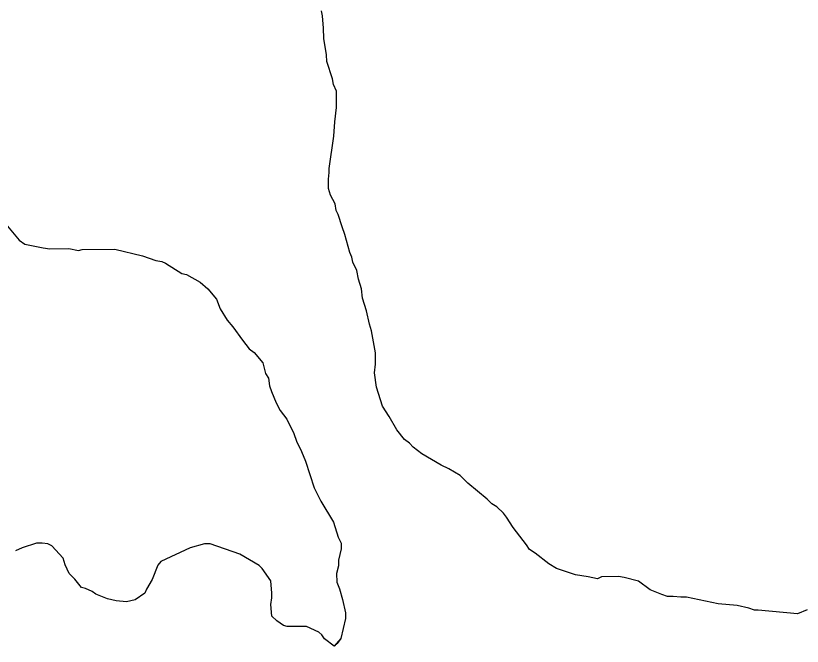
# Model space of a CAD drawing. Extents: x 3684037 to 3722149, y 433263 to 459021.
# Drawn here: x 3688691.3 to 3688911.6, y 448626.7 to 448803.4 of the extents above; entities that cross this region are included whole.
import ezdxf

# ---------------------------------------------------------------- set-up
doc = ezdxf.new("R2010")
doc.units = 0
doc.layers.add('V-TOPO-SHOR', color=7, linetype='Continuous')
doc.layers.add('V-WETL-SWMP', color=7, linetype='Continuous')

msp = doc.modelspace()

# ---------------------------------------------------------------- linework, layer by layer
at = {"layer": 'V-TOPO-SHOR'}
for p, q in [((3688777.24, 448803.43), (3688776.96, 448804.77)), ((3688777.53, 448799.95), (3688777.24, 448803.43)), ((3688777.55, 448797.01), (3688777.53, 448799.95)), ((3688778.38, 448792.46), (3688777.55, 448797.01)), ((3688778.39, 448790.59), (3688778.38, 448792.46)), ((3688780.03, 448785.78), (3688778.39, 448790.59)), ((3688780.31, 448784.18), (3688780.03, 448785.78)), ((3688781.12, 448782.31), (3688780.31, 448784.18)), ((3688781.15, 448777.75), (3688781.12, 448782.31)), ((3688780.64, 448773.73), (3688781.15, 448777.75)), ((3688780.4, 448769.72), (3688780.64, 448773.73)), ((3688779.12, 448760.61), (3688780.4, 448769.72)), ((3688778.87, 448757.66), (3688779.13, 448759.53)), ((3688779.13, 448759.53), (3688779.12, 448760.61)), ((3688778.89, 448754.98), (3688778.87, 448757.66)), ((3688779.44, 448753.11), (3688778.89, 448754.98)), ((3688780.79, 448750.71), (3688779.44, 448753.11)), ((3688781.07, 448748.84), (3688780.79, 448750.71)), ((3688781.61, 448747.77), (3688781.07, 448748.84)), ((3688782.71, 448744.3), (3688781.61, 448747.77)), ((3688688.45, 448745.03), (3688692.23, 448740.51)), ((3688783.52, 448742.16), (3688782.71, 448744.3)), ((3688784.89, 448737.08), (3688783.52, 448742.16)), ((3688692.23, 448740.51), (3688693.84, 448739.45)), ((3688693.84, 448739.45), (3688698.93, 448738.41)), ((3688698.93, 448738.41), (3688700.81, 448738.15)), ((3688700.81, 448738.15), (3688706.17, 448738.18)), ((3688706.17, 448738.18), (3688708.85, 448737.67)), ((3688708.85, 448737.67), (3688709.92, 448737.94)), ((3688709.92, 448737.94), (3688719.02, 448738)), ((3688719.02, 448738), (3688726.8, 448736.17)), ((3688785.44, 448735.74), (3688784.89, 448737.08)), ((3688726.8, 448736.17), (3688730.55, 448734.86)), ((3688730.55, 448734.86), (3688732.16, 448734.6)), ((3688732.16, 448734.6), (3688733.23, 448734.07)), ((3688785.71, 448734.41), (3688785.44, 448735.74)), ((3688786.8, 448732), (3688785.71, 448734.41)), ((3688733.23, 448734.07), (3688737.81, 448731.16)), ((3688787.35, 448729.6), (3688786.8, 448732)), ((3688737.81, 448731.16), (3688739.15, 448730.9)), ((3688739.15, 448730.9), (3688742.91, 448728.78)), ((3688742.91, 448728.78), (3688745.06, 448726.92)), ((3688788.17, 448726.93), (3688787.35, 448729.6)), ((3688745.06, 448726.92), (3688747.49, 448723.99)), ((3688788.46, 448724.25), (3688788.17, 448726.93)), ((3688747.49, 448723.99), (3688748.58, 448721.32)), ((3688789.55, 448720.78), (3688788.46, 448724.25)), ((3688748.58, 448721.32), (3688750.47, 448718.12)), ((3688790.38, 448717.03), (3688789.55, 448720.78)), ((3688750.47, 448718.12), (3688752.09, 448716.25)), ((3688790.92, 448715.16), (3688790.38, 448717.03)), ((3688752.09, 448716.25), (3688754.79, 448712.52)), ((3688792.03, 448709.01), (3688790.92, 448715.16)), ((3688754.79, 448712.52), (3688756.68, 448710.12)), ((3688756.68, 448710.12), (3688758.03, 448709.06)), ((3688758.03, 448709.06), (3688760.46, 448706.13)), ((3688792.05, 448705.8), (3688792.03, 448709.01)), ((3688760.46, 448706.13), (3688761.28, 448703.19)), ((3688791.8, 448703.39), (3688792.05, 448705.8)), ((3688792.36, 448699.37), (3688791.8, 448703.39)), ((3688761.28, 448703.19), (3688762.09, 448701.86)), ((3688762.09, 448701.86), (3688762.37, 448699.72)), ((3688762.37, 448699.72), (3688762.92, 448698.11)), ((3688794, 448694.03), (3688792.36, 448699.37)), ((3688762.92, 448698.11), (3688764.28, 448694.91)), ((3688764.28, 448694.91), (3688765.36, 448692.78)), ((3688765.36, 448692.78), (3688767.25, 448690.38)), ((3688795.9, 448691.1), (3688794, 448694.03)), ((3688767.25, 448690.38), (3688769.15, 448686.37)), ((3688798.06, 448687.36), (3688795.9, 448691.1)), ((3688769.15, 448686.37), (3688769.97, 448684.24)), ((3688800.22, 448684.7), (3688798.06, 448687.36)), ((3688769.97, 448684.24), (3688771.32, 448681.3)), ((3688801.57, 448683.64), (3688800.22, 448684.7)), ((3688802.64, 448682.57), (3688801.57, 448683.64)), ((3688771.32, 448681.3), (3688772.41, 448678.63)), ((3688805.07, 448680.71), (3688802.64, 448682.57)), ((3688810.44, 448677.53), (3688805.07, 448680.71)), ((3688772.41, 448678.63), (3688774.87, 448671.15)), ((3688812.59, 448676.48), (3688810.44, 448677.53)), ((3688815.81, 448674.62), (3688812.59, 448676.48)), ((3688817.97, 448672.49), (3688815.81, 448674.62)), ((3688823.35, 448667.98), (3688817.97, 448672.49)), ((3688774.87, 448671.15), (3688776.77, 448667.41)), ((3688776.77, 448667.41), (3688780.28, 448661.54)), ((3688824.7, 448666.65), (3688823.35, 448667.98)), ((3688826.04, 448665.85), (3688824.7, 448666.65)), ((3688827.93, 448663.99), (3688826.04, 448665.85)), ((3688828.74, 448662.92), (3688827.93, 448663.99)), ((3688780.28, 448661.54), (3688781.65, 448657.27)), ((3688830.63, 448659.99), (3688828.74, 448662.92)), ((3688834.41, 448655.19), (3688830.63, 448659.99)), ((3688781.65, 448657.27), (3688782.46, 448655.67)), ((3688697.05, 448655.66), (3688693.04, 448654.29)), ((3688698.66, 448655.67), (3688697.05, 448655.66)), ((3688700.27, 448655.41), (3688698.66, 448655.67)), ((3688701.34, 448654.88), (3688700.27, 448655.41)), ((3688704.58, 448651.42), (3688701.34, 448654.88)), ((3688744.18, 448655.42), (3688740.17, 448654.33)), ((3688745.78, 448655.43), (3688744.18, 448655.42)), ((3688754.1, 448652.54), (3688745.78, 448655.43)), ((3688782.46, 448655.67), (3688782.47, 448654.06)), ((3688835.22, 448653.86), (3688834.41, 448655.19)), ((3688693.04, 448654.29), (3688691.17, 448653.48)), ((3688740.17, 448654.33), (3688731.89, 448650.53)), ((3688782.47, 448654.06), (3688781.69, 448650.84)), ((3688836.84, 448652.8), (3688835.22, 448653.86)), ((3688840.6, 448649.88), (3688836.84, 448652.8)), ((3688705.12, 448649.55), (3688704.58, 448651.42)), ((3688731.89, 448650.53), (3688731.1, 448649.45)), ((3688759.48, 448649.36), (3688754.1, 448652.54)), ((3688781.69, 448650.84), (3688781.7, 448649.24)), ((3688706.21, 448647.15), (3688705.12, 448649.55)), ((3688731.1, 448649.45), (3688729.51, 448645.42)), ((3688760.29, 448648.56), (3688759.48, 448649.36)), ((3688762.72, 448645.1), (3688760.29, 448648.56)), ((3688781.7, 448649.24), (3688781.18, 448647.09)), ((3688842.75, 448648.55), (3688840.6, 448649.88)), ((3688848.12, 448646.71), (3688842.75, 448648.55)), ((3688707.83, 448645.55), (3688706.21, 448647.15)), ((3688781.18, 448647.09), (3688781.2, 448644.68)), ((3688851.61, 448646.2), (3688848.12, 448646.71)), ((3688854.29, 448645.68), (3688851.61, 448646.2)), ((3688855.35, 448646.22), (3688854.29, 448645.68)), ((3688860.17, 448646.25), (3688855.35, 448646.22)), ((3688861.78, 448646), (3688860.17, 448646.25)), ((3688709.72, 448643.16), (3688707.83, 448645.55)), ((3688729.51, 448645.42), (3688727.92, 448642.74)), ((3688763.01, 448641.62), (3688762.72, 448645.1)), ((3688781.2, 448644.68), (3688782.01, 448642.81)), ((3688865.8, 448644.95), (3688861.78, 448646)), ((3688869.03, 448642.56), (3688865.8, 448644.95)), ((3688710.79, 448642.89), (3688709.72, 448643.16)), ((3688712.67, 448642.1), (3688710.79, 448642.89)), ((3688713.74, 448641.31), (3688712.67, 448642.1)), ((3688727.4, 448641.66), (3688724.73, 448639.77)), ((3688727.92, 448642.74), (3688727.4, 448641.66)), ((3688782.01, 448642.81), (3688782.83, 448639.87)), ((3688872.25, 448641.24), (3688869.03, 448642.56)), ((3688716.96, 448639.99), (3688713.74, 448641.31)), ((3688719.38, 448639.47), (3688716.96, 448639.99)), ((3688722.32, 448639.22), (3688719.38, 448639.47)), ((3688724.73, 448639.77), (3688722.32, 448639.22)), ((3688762.76, 448638.4), (3688763.02, 448640.28)), ((3688763.02, 448640.28), (3688763.01, 448641.62)), ((3688782.83, 448639.87), (3688783.66, 448636.13)), ((3688873.86, 448640.72), (3688872.25, 448641.24)), ((3688875.47, 448640.73), (3688873.86, 448640.72)), ((3688877.61, 448640.47), (3688875.47, 448640.73)), ((3688879.22, 448640.49), (3688877.61, 448640.47)), ((3688888.07, 448638.67), (3688879.22, 448640.49)), ((3688763.05, 448635.19), (3688762.76, 448638.4)), ((3688893.43, 448638.17), (3688888.07, 448638.67)), ((3688896.64, 448637.38), (3688893.43, 448638.17)), ((3688898.25, 448636.86), (3688896.64, 448637.38)), ((3688764.4, 448633.86), (3688763.05, 448635.19)), ((3688783.66, 448636.13), (3688783.67, 448634.52)), ((3688899.33, 448636.86), (3688898.25, 448636.86)), ((3688910.31, 448635.86), (3688899.33, 448636.86)), ((3688912.98, 448636.95), (3688910.31, 448635.86)), ((3688766.28, 448632.54), (3688764.4, 448633.86)), ((3688783.67, 448634.52), (3688782.37, 448628.89)), ((3688767.35, 448632.28), (3688766.28, 448632.54)), ((3688772.71, 448632.31), (3688767.35, 448632.28)), ((3688776.2, 448630.73), (3688772.71, 448632.31)), ((3688777.01, 448629.93), (3688776.2, 448630.73)), ((3688777.82, 448628.86), (3688777.01, 448629.93)), ((3688780.51, 448626.74), (3688777.82, 448628.86)), ((3688782.37, 448628.89), (3688780.51, 448626.74))]:
    msp.add_line(p, q, dxfattribs=at)
at = {"layer": 'V-WETL-SWMP'}
for p, q in [((3688777.53, 448799.95), (3688777.24, 448803.43)), ((3688777.55, 448797.01), (3688777.53, 448799.95)), ((3688778.38, 448792.46), (3688777.55, 448797.01)), ((3688778.39, 448790.59), (3688778.38, 448792.46)), ((3688780.03, 448785.78), (3688778.39, 448790.59)), ((3688780.31, 448784.18), (3688780.03, 448785.78)), ((3688781.12, 448782.31), (3688780.31, 448784.18)), ((3688781.15, 448777.75), (3688781.12, 448782.31)), ((3688780.64, 448773.73), (3688781.15, 448777.75)), ((3688780.4, 448769.72), (3688780.64, 448773.73)), ((3688779.12, 448760.61), (3688780.4, 448769.72)), ((3688778.87, 448757.66), (3688779.13, 448759.53)), ((3688779.13, 448759.53), (3688779.12, 448760.61)), ((3688778.89, 448754.98), (3688778.87, 448757.66)), ((3688779.44, 448753.11), (3688778.89, 448754.98)), ((3688780.79, 448750.71), (3688779.44, 448753.11)), ((3688781.07, 448748.84), (3688780.79, 448750.71)), ((3688781.61, 448747.77), (3688781.07, 448748.84)), ((3688782.71, 448744.3), (3688781.61, 448747.77)), ((3688688.45, 448745.03), (3688692.23, 448740.51)), ((3688783.52, 448742.16), (3688782.71, 448744.3)), ((3688784.89, 448737.08), (3688783.52, 448742.16)), ((3688692.23, 448740.51), (3688693.84, 448739.45)), ((3688693.84, 448739.45), (3688698.93, 448738.41)), ((3688698.93, 448738.41), (3688700.81, 448738.15)), ((3688700.81, 448738.15), (3688706.17, 448738.18)), ((3688706.17, 448738.18), (3688708.85, 448737.67)), ((3688708.85, 448737.67), (3688709.92, 448737.94)), ((3688709.92, 448737.94), (3688719.02, 448738)), ((3688719.02, 448738), (3688726.8, 448736.17)), ((3688785.44, 448735.74), (3688784.89, 448737.08)), ((3688726.8, 448736.17), (3688730.55, 448734.86)), ((3688730.55, 448734.86), (3688732.16, 448734.6)), ((3688732.16, 448734.6), (3688733.23, 448734.07)), ((3688785.71, 448734.41), (3688785.44, 448735.74)), ((3688786.8, 448732), (3688785.71, 448734.41)), ((3688733.23, 448734.07), (3688737.81, 448731.16)), ((3688787.35, 448729.6), (3688786.8, 448732)), ((3688737.81, 448731.16), (3688739.15, 448730.9)), ((3688739.15, 448730.9), (3688742.91, 448728.78)), ((3688742.91, 448728.78), (3688745.06, 448726.92)), ((3688788.17, 448726.93), (3688787.35, 448729.6)), ((3688745.06, 448726.92), (3688747.49, 448723.99)), ((3688788.46, 448724.25), (3688788.17, 448726.93)), ((3688747.49, 448723.99), (3688748.58, 448721.32)), ((3688789.55, 448720.78), (3688788.46, 448724.25)), ((3688748.58, 448721.32), (3688750.47, 448718.12)), ((3688790.38, 448717.03), (3688789.55, 448720.78)), ((3688750.47, 448718.12), (3688752.09, 448716.25)), ((3688790.92, 448715.16), (3688790.38, 448717.03)), ((3688752.09, 448716.25), (3688754.79, 448712.52)), ((3688792.03, 448709.01), (3688790.92, 448715.16)), ((3688754.79, 448712.52), (3688756.68, 448710.12)), ((3688756.68, 448710.12), (3688758.03, 448709.06)), ((3688758.03, 448709.06), (3688760.46, 448706.13)), ((3688792.05, 448705.8), (3688792.03, 448709.01)), ((3688760.46, 448706.13), (3688761.28, 448703.19)), ((3688791.8, 448703.39), (3688792.05, 448705.8)), ((3688792.36, 448699.37), (3688791.8, 448703.39)), ((3688761.28, 448703.19), (3688762.09, 448701.86)), ((3688762.09, 448701.86), (3688762.37, 448699.72)), ((3688762.37, 448699.72), (3688762.92, 448698.11)), ((3688794, 448694.03), (3688792.36, 448699.37)), ((3688762.92, 448698.11), (3688764.28, 448694.91)), ((3688764.28, 448694.91), (3688765.36, 448692.78)), ((3688765.36, 448692.78), (3688767.25, 448690.38)), ((3688795.9, 448691.1), (3688794, 448694.03)), ((3688767.25, 448690.38), (3688769.15, 448686.37)), ((3688798.06, 448687.36), (3688795.9, 448691.1)), ((3688769.15, 448686.37), (3688769.97, 448684.24)), ((3688800.22, 448684.7), (3688798.06, 448687.36)), ((3688769.97, 448684.24), (3688771.32, 448681.3)), ((3688801.57, 448683.64), (3688800.22, 448684.7)), ((3688802.64, 448682.57), (3688801.57, 448683.64)), ((3688771.32, 448681.3), (3688772.41, 448678.63)), ((3688805.07, 448680.71), (3688802.64, 448682.57)), ((3688810.44, 448677.53), (3688805.07, 448680.71)), ((3688772.41, 448678.63), (3688774.87, 448671.15)), ((3688812.59, 448676.48), (3688810.44, 448677.53)), ((3688815.81, 448674.62), (3688812.59, 448676.48)), ((3688817.97, 448672.49), (3688815.81, 448674.62)), ((3688823.35, 448667.98), (3688817.97, 448672.49)), ((3688774.87, 448671.15), (3688776.77, 448667.41)), ((3688776.77, 448667.41), (3688780.28, 448661.54)), ((3688824.7, 448666.65), (3688823.35, 448667.98)), ((3688826.04, 448665.85), (3688824.7, 448666.65)), ((3688827.93, 448663.99), (3688826.04, 448665.85)), ((3688828.74, 448662.92), (3688827.93, 448663.99)), ((3688780.28, 448661.54), (3688781.65, 448657.27)), ((3688830.63, 448659.99), (3688828.74, 448662.92)), ((3688834.41, 448655.19), (3688830.63, 448659.99)), ((3688781.65, 448657.27), (3688782.46, 448655.67)), ((3688697.05, 448655.66), (3688693.04, 448654.29)), ((3688698.66, 448655.67), (3688697.05, 448655.66)), ((3688700.27, 448655.41), (3688698.66, 448655.67)), ((3688701.34, 448654.88), (3688700.27, 448655.41)), ((3688704.58, 448651.42), (3688701.34, 448654.88)), ((3688744.18, 448655.42), (3688740.17, 448654.33)), ((3688745.78, 448655.43), (3688744.18, 448655.42)), ((3688754.1, 448652.54), (3688745.78, 448655.43)), ((3688782.46, 448655.67), (3688782.47, 448654.06)), ((3688835.22, 448653.86), (3688834.41, 448655.19)), ((3688693.04, 448654.29), (3688691.17, 448653.48)), ((3688740.17, 448654.33), (3688731.89, 448650.53)), ((3688782.47, 448654.06), (3688781.69, 448650.84)), ((3688836.84, 448652.8), (3688835.22, 448653.86)), ((3688840.6, 448649.88), (3688836.84, 448652.8)), ((3688705.12, 448649.55), (3688704.58, 448651.42)), ((3688731.89, 448650.53), (3688731.1, 448649.45)), ((3688759.48, 448649.36), (3688754.1, 448652.54)), ((3688781.69, 448650.84), (3688781.7, 448649.24)), ((3688706.21, 448647.15), (3688705.12, 448649.55)), ((3688731.1, 448649.45), (3688729.51, 448645.42)), ((3688760.29, 448648.56), (3688759.48, 448649.36)), ((3688762.72, 448645.1), (3688760.29, 448648.56)), ((3688781.7, 448649.24), (3688781.18, 448647.09)), ((3688842.75, 448648.55), (3688840.6, 448649.88)), ((3688848.12, 448646.71), (3688842.75, 448648.55)), ((3688707.83, 448645.55), (3688706.21, 448647.15)), ((3688760.8, 448647.83), (3688760.8, 448647.91)), ((3688781.18, 448647.09), (3688781.2, 448644.68)), ((3688851.61, 448646.2), (3688848.12, 448646.71)), ((3688854.29, 448645.68), (3688851.61, 448646.2)), ((3688855.35, 448646.22), (3688854.29, 448645.68)), ((3688860.17, 448646.25), (3688855.35, 448646.22)), ((3688861.78, 448646), (3688860.17, 448646.25)), ((3688709.72, 448643.16), (3688707.83, 448645.55)), ((3688729.51, 448645.42), (3688727.92, 448642.74)), ((3688763.01, 448641.62), (3688762.72, 448645.1)), ((3688781.2, 448644.68), (3688782.01, 448642.81)), ((3688865.8, 448644.95), (3688861.78, 448646)), ((3688869.03, 448642.56), (3688865.8, 448644.95)), ((3688710.79, 448642.89), (3688709.72, 448643.16)), ((3688712.67, 448642.1), (3688710.79, 448642.89)), ((3688713.74, 448641.31), (3688712.67, 448642.1)), ((3688727.4, 448641.66), (3688724.73, 448639.77)), ((3688727.92, 448642.74), (3688727.4, 448641.66)), ((3688782.01, 448642.81), (3688782.83, 448639.87)), ((3688872.25, 448641.24), (3688869.03, 448642.56)), ((3688716.96, 448639.99), (3688713.74, 448641.31)), ((3688719.38, 448639.47), (3688716.96, 448639.99)), ((3688722.32, 448639.22), (3688719.38, 448639.47)), ((3688724.73, 448639.77), (3688722.32, 448639.22)), ((3688762.76, 448638.4), (3688763.02, 448640.28)), ((3688763.02, 448640.28), (3688763.01, 448641.62)), ((3688782.83, 448639.87), (3688783.66, 448636.13)), ((3688873.86, 448640.72), (3688872.25, 448641.24)), ((3688875.47, 448640.73), (3688873.86, 448640.72)), ((3688877.61, 448640.47), (3688875.47, 448640.73)), ((3688879.22, 448640.49), (3688877.61, 448640.47)), ((3688888.07, 448638.67), (3688879.22, 448640.49)), ((3688763.05, 448635.19), (3688762.76, 448638.4)), ((3688893.43, 448638.17), (3688888.07, 448638.67)), ((3688896.64, 448637.38), (3688893.43, 448638.17)), ((3688898.25, 448636.86), (3688896.64, 448637.38)), ((3688764.4, 448633.86), (3688763.05, 448635.19)), ((3688783.66, 448636.13), (3688783.67, 448634.52)), ((3688899.33, 448636.86), (3688898.25, 448636.86)), ((3688910.31, 448635.86), (3688899.33, 448636.86)), ((3688912.98, 448636.95), (3688910.31, 448635.86)), ((3688766.28, 448632.54), (3688764.4, 448633.86)), ((3688783.67, 448634.52), (3688782.37, 448628.89)), ((3688767.35, 448632.28), (3688766.28, 448632.54)), ((3688772.71, 448632.31), (3688767.35, 448632.28)), ((3688776.2, 448630.73), (3688772.71, 448632.31)), ((3688777.01, 448629.93), (3688776.2, 448630.73)), ((3688777.82, 448628.86), (3688777.01, 448629.93)), ((3688780.51, 448626.74), (3688777.82, 448628.86)), ((3688782.37, 448628.89), (3688781.3, 448627.54)), ((3688781.3, 448627.54), (3688780.51, 448626.74))]:
    msp.add_line(p, q, dxfattribs=at)

doc.saveas('drawing.dxf')
